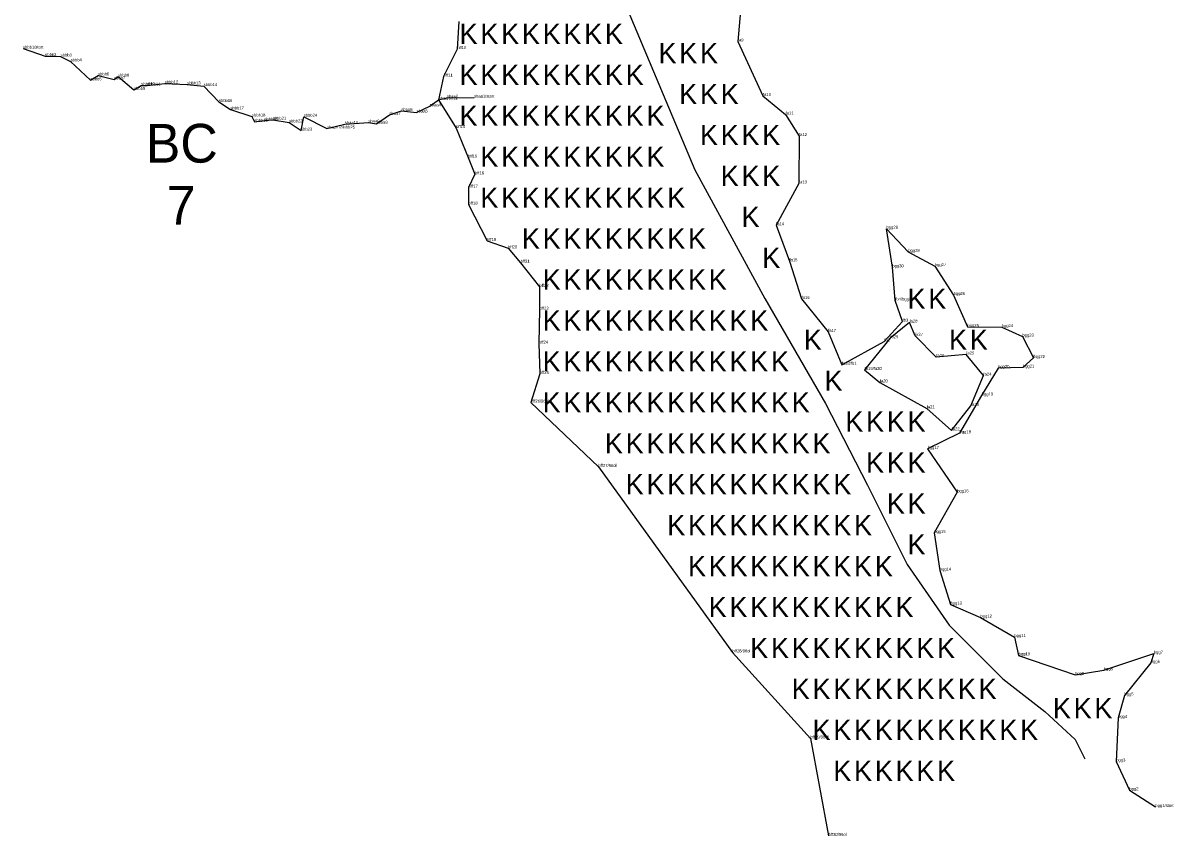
# Model space of a CAD drawing. Extents: x 2072529 to 2268812, y 436423 to 470008.
# Drawn here: x 2259166 to 2261105, y 440254 to 441625 of the extents above; entities that cross this region are included whole.
import ezdxf

# ---------------------------------------------------------------- set-up
doc = ezdxf.new("R2010")
doc.units = 0
for name, color, linetype in [('Old_Level_10', 7, 'Continuous'), ('Old_Level_20', 7, 'Continuous'), ('Old_Level_52', 7, 'Continuous'), ('Old_Level_55', 7, 'Continuous'), ('Old_Level_60', 7, 'Continuous'), ('Old_Level_62', 7, 'Continuous')]:
    doc.layers.add(name, color=color, linetype=linetype)

msp = doc.modelspace()

# ---------------------------------------------------------------- linework, layer by layer
at = {"layer": 'Old_Level_10'}
for points in [[(2260075.45, 441954.425), (2260114.022, 441801.945), (2260184.81, 441648.464), (2260298.858, 441376.92), (2260416.839, 441160.473), (2260519.089, 440983.379), (2260589.878, 440845.64), (2260656.733, 440711.836), (2260727.522, 440609.515), (2260817.974, 440519), (2260888.762, 440463.905), (2260939.887, 440416.68), (2260956.113, 440384.205)], [(2259165.953, 441581.441), (2259203.477, 441568.812), (2259229.359, 441568.099), (2259246.248, 441559.912), (2259279.797, 441527.907), (2259292.481, 441536.167), (2259319.409, 441529.48), (2259326.15, 441534.371), (2259353.091, 441511.714), (2259365.297, 441519.351), (2259375.262, 441519.002), (2259404.938, 441522.712), (2259442.811, 441520.943), (2259470.571, 441518.238), (2259496.251, 441491.388), (2259515.716, 441478.899), (2259551.967, 441466.975), (2259555.993, 441457.822), (2259572.853, 441460.022), (2259586.981, 441461.57), (2259614.502, 441457.029), (2259634.655, 441443.314), (2259639.328, 441466.619), (2259678.3, 441446.731), (2259708.345, 441454.138), (2259748.248, 441456.903), (2259761.982, 441454.821), (2259783.708, 441469.672), (2259803.801, 441476.334), (2259829.574, 441473.632), (2259851.622, 441484.244), (2259866.723, 441495.289), (2259880.45, 441498.543), (2259926.335, 441498.699)]]:
    msp.add_lwpolyline(points, dxfattribs=at)
at = {"layer": 'Old_Level_20'}
for p, q in [((2260371.108, 441593.521), (2260371.108, 441593.521)), ((2259165.953, 441581.441), (2259165.953, 441581.441)), ((2259203.477, 441568.812), (2259203.477, 441568.812)), ((2259229.359, 441568.099), (2259229.359, 441568.099)), ((2259897.971, 441580.496), (2259897.971, 441580.496)), ((2259246.248, 441559.912), (2259246.248, 441559.912)), ((2259279.797, 441527.907), (2259279.797, 441527.907)), ((2259292.481, 441536.167), (2259292.481, 441536.167)), ((2259319.409, 441529.48), (2259319.409, 441529.48)), ((2259326.15, 441534.371), (2259326.15, 441534.371)), ((2259875.111, 441534.269), (2259875.111, 441534.269)), ((2259353.091, 441511.714), (2259353.091, 441511.714)), ((2259365.297, 441519.351), (2259365.297, 441519.351)), ((2259375.262, 441519.002), (2259375.262, 441519.002)), ((2259404.938, 441522.712), (2259404.938, 441522.712)), ((2259442.811, 441520.943), (2259442.811, 441520.943)), ((2259470.571, 441518.238), (2259470.571, 441518.238)), ((2259496.251, 441491.388), (2259496.251, 441491.388)), ((2259866.723, 441495.289), (2259866.723, 441495.289)), ((2259880.45, 441498.543), (2259880.45, 441498.543)), ((2259926.335, 441498.699), (2259926.335, 441498.699)), ((2260413.532, 441501.554), (2260413.532, 441501.554)), ((2259515.716, 441478.899), (2259515.716, 441478.899)), ((2259783.708, 441469.672), (2259783.708, 441469.672)), ((2259803.801, 441476.334), (2259803.801, 441476.334)), ((2259829.574, 441473.632), (2259829.574, 441473.632)), ((2259851.622, 441484.244), (2259851.622, 441484.244)), ((2260451.719, 441470.486), (2260451.719, 441470.486)), ((2259551.967, 441466.975), (2259551.967, 441466.975)), ((2259555.993, 441457.822), (2259555.993, 441457.822)), ((2259572.853, 441460.022), (2259572.853, 441460.022)), ((2259586.981, 441461.57), (2259586.981, 441461.57)), ((2259614.502, 441457.029), (2259614.502, 441457.029)), ((2259639.328, 441466.619), (2259639.328, 441466.619)), ((2259708.345, 441454.138), (2259708.345, 441454.138)), ((2259748.248, 441456.903), (2259748.248, 441456.903)), ((2259761.982, 441454.821), (2259761.982, 441454.821)), ((2259634.655, 441443.314), (2259634.655, 441443.314)), ((2259678.3, 441446.731), (2259678.3, 441446.731)), ((2259896.157, 441447.441), (2259896.157, 441447.441)), ((2260474.348, 441433.893), (2260474.348, 441433.893)), ((2259916.279, 441397.749), (2259916.279, 441397.749)), ((2259927.881, 441369.503), (2259927.881, 441369.503)), ((2260474.014, 441354.15), (2260474.014, 441354.15)), ((2259917.267, 441347.142), (2259917.267, 441347.142)), ((2259917.123, 441318.537), (2259917.123, 441318.537)), ((2260435.583, 441283.639), (2260435.583, 441283.639)), ((2260621.76, 441277.827), (2260621.76, 441277.827)), ((2259948.253, 441257.169), (2259948.253, 441257.169)), ((2259983.731, 441244.764), (2259983.731, 441244.764)), ((2260658.53, 441238.834), (2260658.53, 441238.834)), ((2260004.895, 441220.59), (2260004.895, 441220.59)), ((2260458.129, 441223.043), (2260458.129, 441223.043)), ((2260631.611, 441212.763), (2260631.611, 441212.763)), ((2260703.11, 441214.737), (2260703.11, 441214.737)), ((2260036.736, 441179.836), (2260036.736, 441179.836)), ((2260478.687, 441159.565), (2260478.687, 441159.565)), ((2260734.923, 441166.073), (2260734.923, 441166.073)), ((2260036.721, 441141.406), (2260036.721, 441141.406)), ((2260636.569, 441156.835), (2260636.569, 441156.835)), ((2260648.997, 441121.418), (2260648.997, 441121.418)), ((2260660.52, 441119.706), (2260660.52, 441119.706)), ((2260523.247, 441103.955), (2260523.247, 441103.955)), ((2260758.276, 441112.336), (2260758.276, 441112.336)), ((2260816, 441111.956), (2260816, 441111.956)), ((2260035.84, 441084.229), (2260035.84, 441084.229)), ((2260618.007, 441088.008), (2260618.007, 441088.008)), ((2260628.188, 441093.299), (2260628.188, 441093.299)), ((2260669.84, 441097.328), (2260669.84, 441097.328)), ((2260850.941, 441096.115), (2260850.941, 441096.115)), ((2260756.17, 441065.85), (2260756.17, 441065.85)), ((2260546.386, 441048.628), (2260546.386, 441048.628)), ((2260705.588, 441061.495), (2260705.588, 441061.495)), ((2260809.741, 441043.026), (2260809.741, 441043.026)), ((2260851.785, 441043.798), (2260851.785, 441043.798)), ((2260869.643, 441060.083), (2260869.643, 441060.083)), ((2260037.205, 441033.131), (2260037.205, 441033.131)), ((2260584.936, 441039.762), (2260584.936, 441039.762)), ((2260785.146, 441030.242), (2260785.146, 441030.242)), ((2260610.453, 441018.83), (2260610.453, 441018.83)), ((2260022.12, 440984.918), (2260022.12, 440984.918)), ((2260782.174, 440996.736), (2260782.174, 440996.736)), ((2260689.658, 440975.085), (2260689.658, 440975.085)), ((2260764.147, 440979.097), (2260764.147, 440979.097)), ((2260731.41, 440937.909), (2260731.41, 440937.909)), ((2260744.92, 440933.113), (2260744.92, 440933.113)), ((2260691.05, 440906.816), (2260691.05, 440906.816)), ((2260136.148, 440876.386), (2260136.148, 440876.386)), ((2260740.961, 440833.531), (2260740.961, 440833.531)), ((2260702.258, 440765.038), (2260702.258, 440765.038)), ((2260711.535, 440701.551), (2260711.535, 440701.551)), ((2260729.73, 440644.409), (2260729.73, 440644.409)), ((2260780.146, 440622.344), (2260780.146, 440622.344)), ((2260837.414, 440589.623), (2260837.414, 440589.623)), ((2260361.956, 440563.864), (2260361.956, 440563.864)), ((2260844.483, 440558.799), (2260844.483, 440558.799)), ((2261072.491, 440561.874), (2261072.491, 440561.874)), ((2261067.342, 440546.167), (2261067.342, 440546.167)), ((2260939.572, 440525.73), (2260939.572, 440525.73)), ((2260987.938, 440533.7), (2260987.938, 440533.7)), ((2261022.917, 440491.181), (2261022.917, 440491.181)), ((2261012.084, 440453.349), (2261012.084, 440453.349)), ((2260493.558, 440418.633), (2260493.558, 440418.633)), ((2261009.137, 440379.963), (2261009.137, 440379.963)), ((2261031.197, 440331.429), (2261031.197, 440331.429)), ((2261075.084, 440303.218), (2261075.084, 440303.218)), ((2260524.179, 440254.403), (2260524.179, 440254.403))]:
    msp.add_line(p, q, dxfattribs=at)
at = {"layer": 'Old_Level_52'}
for points in [[(2260480.849, 442064.508), (2260471.335, 442023.127), (2260478.241, 441984.374), (2260453.177, 441919.625), (2260429.423, 441892.424), (2260405.399, 441828.339), (2260382.584, 441774.65), (2260378.537, 441677.455), (2260371.108, 441593.521), (2260413.532, 441501.554), (2260451.719, 441470.486), (2260474.348, 441433.893), (2260474.014, 441354.15), (2260435.583, 441283.639), (2260458.129, 441223.043), (2260478.687, 441159.565), (2260523.247, 441103.955), (2260546.386, 441048.628)], [(2259900.74, 441627), (2259897.971, 441580.496), (2259875.111, 441534.269), (2259866.723, 441495.289), (2259896.157, 441447.441), (2259916.279, 441397.749), (2259927.881, 441369.503), (2259917.267, 441347.142), (2259917.123, 441318.537), (2259948.253, 441257.169), (2259983.731, 441244.764), (2260004.895, 441220.59), (2260036.736, 441179.836), (2260036.721, 441141.406), (2260035.84, 441084.229), (2260037.205, 441033.131), (2260022.12, 440984.918), (2260136.148, 440876.386), (2260361.956, 440563.864), (2260493.558, 440418.633), (2260524.179, 440254.403)], [(2260546.386, 441048.628), (2260618.007, 441088.008), (2260648.997, 441121.418), (2260636.569, 441156.835), (2260631.611, 441212.763), (2260621.76, 441277.827), (2260658.53, 441238.834), (2260703.11, 441214.737), (2260734.923, 441166.073), (2260758.276, 441112.336), (2260816, 441111.956), (2260850.941, 441096.115), (2260869.643, 441060.083), (2260851.785, 441043.798), (2260809.741, 441043.026), (2260782.174, 440996.736), (2260744.92, 440933.113), (2260691.05, 440906.816), (2260740.961, 440833.531), (2260702.258, 440765.038), (2260711.535, 440701.551), (2260729.73, 440644.409), (2260780.146, 440622.344), (2260837.414, 440589.623), (2260844.483, 440558.799), (2260939.572, 440525.73), (2260987.938, 440533.7), (2261072.491, 440561.874), (2261067.342, 440546.167), (2261022.917, 440491.181), (2261012.084, 440453.349), (2261009.137, 440379.963), (2261031.197, 440331.429), (2261075.084, 440303.218)], [(2260584.936, 441039.762), (2260610.453, 441018.83), (2260689.658, 440975.085), (2260731.41, 440937.909), (2260764.147, 440979.097), (2260785.146, 441030.242), (2260756.17, 441065.85), (2260705.588, 441061.495), (2260669.84, 441097.328), (2260660.52, 441119.706), (2260628.188, 441093.299), (2260584.936, 441039.762)]]:
    msp.add_lwpolyline(points, dxfattribs=at)

# ---------------------------------------------------------------- texts
at = {"layer": 'Old_Level_55'}
for p in [(2259902.04, 441589.214), (2259937.04, 441589.214), (2259972.04, 441589.214), (2260007.04, 441589.214), (2260042.04, 441589.214), (2260077.04, 441589.214), (2260112.04, 441589.214), (2260147.04, 441589.214), (2260237.292, 441556.798), (2260272.292, 441556.798), (2260307.292, 441556.798), (2259902.04, 441520.214), (2259937.04, 441520.214), (2259972.04, 441520.214), (2260007.04, 441520.214), (2260042.04, 441520.214), (2260077.04, 441520.214), (2260112.04, 441520.214), (2260147.04, 441520.214), (2260182.04, 441520.214), (2260272.292, 441487.798), (2260307.292, 441487.798), (2260342.292, 441487.798), (2259902.04, 441451.214), (2259937.04, 441451.214), (2259972.04, 441451.214), (2260007.04, 441451.214), (2260042.04, 441451.214), (2260077.04, 441451.214), (2260112.04, 441451.214), (2260147.04, 441451.214), (2260182.04, 441451.214), (2260217.04, 441451.214), (2260307.292, 441418.798), (2260342.292, 441418.798), (2260377.292, 441418.798), (2260412.292, 441418.798), (2259937.04, 441382.214), (2259972.04, 441382.214), (2260007.04, 441382.214), (2260042.04, 441382.214), (2260077.04, 441382.214), (2260112.04, 441382.214), (2260147.04, 441382.214), (2260182.04, 441382.214), (2260217.04, 441382.214), (2260342.292, 441349.798), (2260377.292, 441349.798), (2260412.292, 441349.798), (2259937.04, 441313.214), (2259972.04, 441313.214), (2260007.04, 441313.214), (2260042.04, 441313.214), (2260077.04, 441313.214), (2260112.04, 441313.214), (2260147.04, 441313.214), (2260182.04, 441313.214), (2260217.04, 441313.214), (2260252.04, 441313.214), (2260377.292, 441280.798), (2260007.04, 441244.214), (2260042.04, 441244.214), (2260077.04, 441244.214), (2260112.04, 441244.214), (2260147.04, 441244.214), (2260182.04, 441244.214), (2260217.04, 441244.214), (2260252.04, 441244.214), (2260287.04, 441244.214), (2260412.292, 441211.798), (2260042.04, 441175.214), (2260077.04, 441175.214), (2260112.04, 441175.214), (2260147.04, 441175.214), (2260182.04, 441175.214), (2260217.04, 441175.214), (2260252.04, 441175.214), (2260287.04, 441175.214), (2260322.04, 441175.214), (2260657.292, 441142.798), (2260692.292, 441142.798), (2260042.04, 441106.214), (2260077.04, 441106.214), (2260112.04, 441106.214), (2260147.04, 441106.214), (2260182.04, 441106.214), (2260217.04, 441106.214), (2260252.04, 441106.214), (2260287.04, 441106.214), (2260322.04, 441106.214), (2260357.04, 441106.214), (2260392.04, 441106.214), (2260482.292, 441073.798), (2260727.292, 441073.798), (2260762.292, 441073.798), (2260042.04, 441037.214), (2260077.04, 441037.214), (2260112.04, 441037.214), (2260147.04, 441037.214), (2260182.04, 441037.214), (2260217.04, 441037.214), (2260252.04, 441037.214), (2260287.04, 441037.214), (2260322.04, 441037.214), (2260357.04, 441037.214), (2260392.04, 441037.214), (2260427.04, 441037.214), (2260517.292, 441004.798), (2260042.04, 440968.214), (2260077.04, 440968.214), (2260112.04, 440968.214), (2260147.04, 440968.214), (2260182.04, 440968.214), (2260217.04, 440968.214), (2260252.04, 440968.214), (2260287.04, 440968.214), (2260322.04, 440968.214), (2260357.04, 440968.214), (2260392.04, 440968.214), (2260427.04, 440968.214), (2260462.04, 440968.214), (2260552.292, 440935.798), (2260587.292, 440935.798), (2260622.292, 440935.798), (2260657.292, 440935.798), (2260147.04, 440899.214), (2260182.04, 440899.214), (2260217.04, 440899.214), (2260252.04, 440899.214), (2260287.04, 440899.214), (2260322.04, 440899.214), (2260357.04, 440899.214), (2260392.04, 440899.214), (2260427.04, 440899.214), (2260462.04, 440899.214), (2260497.04, 440899.214), (2260587.292, 440866.798), (2260622.292, 440866.798), (2260657.292, 440866.798), (2260182.04, 440830.214), (2260217.04, 440830.214), (2260252.04, 440830.214), (2260287.04, 440830.214), (2260322.04, 440830.214), (2260357.04, 440830.214), (2260392.04, 440830.214), (2260427.04, 440830.214), (2260462.04, 440830.214), (2260497.04, 440830.214), (2260532.04, 440830.214), (2260622.292, 440797.798), (2260657.292, 440797.798), (2260252.04, 440761.214), (2260287.04, 440761.214), (2260322.04, 440761.214), (2260357.04, 440761.214), (2260392.04, 440761.214), (2260427.04, 440761.214), (2260462.04, 440761.214), (2260497.04, 440761.214), (2260532.04, 440761.214), (2260567.04, 440761.214), (2260657.292, 440728.798), (2260287.04, 440692.214), (2260322.04, 440692.214), (2260357.04, 440692.214), (2260392.04, 440692.214), (2260427.04, 440692.214), (2260462.04, 440692.214), (2260497.04, 440692.214), (2260532.04, 440692.214), (2260567.04, 440692.214), (2260602.04, 440692.214), (2260322.04, 440623.214), (2260357.04, 440623.214), (2260392.04, 440623.214), (2260427.04, 440623.214), (2260462.04, 440623.214), (2260497.04, 440623.214), (2260532.04, 440623.214), (2260567.04, 440623.214), (2260602.04, 440623.214), (2260637.04, 440623.214), (2260392.04, 440554.214), (2260427.04, 440554.214), (2260462.04, 440554.214), (2260497.04, 440554.214), (2260532.04, 440554.214), (2260567.04, 440554.214), (2260602.04, 440554.214), (2260637.04, 440554.214), (2260672.04, 440554.214), (2260707.04, 440554.214), (2260462.04, 440485.214), (2260497.04, 440485.214), (2260532.04, 440485.214), (2260567.04, 440485.214), (2260602.04, 440485.214), (2260637.04, 440485.214), (2260672.04, 440485.214), (2260707.04, 440485.214), (2260742.04, 440485.214), (2260777.04, 440485.214), (2260902.292, 440452.798), (2260937.292, 440452.798), (2260972.292, 440452.798), (2260497.04, 440416.214), (2260532.04, 440416.214), (2260567.04, 440416.214), (2260602.04, 440416.214), (2260637.04, 440416.214), (2260672.04, 440416.214), (2260707.04, 440416.214), (2260742.04, 440416.214), (2260777.04, 440416.214), (2260812.04, 440416.214), (2260847.04, 440416.214), (2260532.04, 440347.214), (2260567.04, 440347.214), (2260602.04, 440347.214), (2260637.04, 440347.214), (2260672.04, 440347.214), (2260707.04, 440347.214)]:
    msp.add_text('K', height=34, dxfattribs=at).set_placement(p)
at = {"layer": 'Old_Level_60'}
for s, p in [('sbbb1/start', (2259165.953, 441581.441)), ('bff10', (2259897.971, 441580.496)), ('fa9', (2260371.108, 441593.521)), ('sbbb2', (2259203.477, 441568.812)), ('sbbb3', (2259229.359, 441568.099)), ('sbbb4', (2259246.248, 441559.912)), ('sbbb5', (2259279.797, 441527.907)), ('sbbb6', (2259292.481, 441536.167)), ('sbbb7', (2259319.409, 441529.48)), ('sbbb8', (2259326.15, 441534.371)), ('sbbb12', (2259404.938, 441522.712)), ('bff11', (2259875.111, 441534.269)), ('sbbb9', (2259353.091, 441511.714)), ('sbbb10', (2259365.297, 441519.351)), ('sbbb11', (2259375.262, 441519.002)), ('sbbb13', (2259442.811, 441520.943)), ('sbbb14', (2259470.571, 441518.238)), ('sbbb16', (2259496.251, 441491.388)), ('sbaa4', (2259851.622, 441484.244)), ('sbaa/bff12', (2259866.723, 441495.289)), ('sbaa2', (2259880.45, 441498.543)), ('sbaa1/start', (2259926.335, 441498.699)), ('fa10', (2260413.532, 441501.554)), ('sbbb17', (2259515.716, 441478.899)), ('sbbb18', (2259551.967, 441466.975)), ('sbbb24', (2259639.328, 441466.619)), ('sbaa7', (2259783.708, 441469.672)), ('sbaa6', (2259803.801, 441476.334)), ('sbaa5', (2259829.574, 441473.632)), ('fa11', (2260451.719, 441470.486)), ('sbbb19', (2259555.993, 441457.822)), ('sbbb20', (2259572.853, 441460.022)), ('sbbb21', (2259586.981, 441461.57)), ('sbbb22', (2259614.502, 441457.029)), ('sbaa11/sbbb25', (2259678.3, 441446.731)), ('sbaa10', (2259708.345, 441454.138)), ('sbaa9', (2259748.248, 441456.903)), ('sbaa8', (2259761.982, 441454.821)), ('bff14', (2259896.157, 441447.441)), ('sbb23', (2259634.655, 441443.314)), ('fa12', (2260474.348, 441433.893)), ('bff15', (2259916.279, 441397.749)), ('bff16', (2259927.881, 441369.503)), ('bff17', (2259917.267, 441347.142)), ('fa13', (2260474.014, 441354.15)), ('bff18', (2259917.123, 441318.537)), ('fa14', (2260435.583, 441283.639)), ('bgg29', (2260621.76, 441277.827)), ('bff19', (2259948.253, 441257.169)), ('bff20', (2259983.731, 441244.764)), ('bgg28', (2260658.53, 441238.834)), ('bff21', (2260004.895, 441220.59)), ('fa15', (2260458.129, 441223.043)), ('bgg30', (2260631.611, 441212.763)), ('bgg27', (2260703.11, 441214.737)), ('bff22', (2260036.736, 441179.836)), ('fa16', (2260478.687, 441159.565)), ('fb4/bgg31', (2260636.569, 441156.835)), ('bgg26', (2260734.923, 441166.073)), ('bff23', (2260036.721, 441141.406)), ('fb3', (2260648.997, 441121.418)), ('fa28', (2260660.52, 441119.706)), ('fa17', (2260523.247, 441103.955)), ('fa27', (2260669.84, 441097.328)), ('bgg25', (2260758.276, 441112.336)), ('bgg24', (2260816, 441111.956)), ('bgg23', (2260850.941, 441096.115)), ('bff24', (2260035.84, 441084.229)), ('fb2', (2260618.007, 441088.008)), ('fa29', (2260628.188, 441093.299)), ('fa26', (2260705.588, 441061.495)), ('fa25', (2260756.17, 441065.85)), ('bgg22', (2260869.643, 441060.083)), ('fa18/fb1', (2260546.386, 441048.628)), ('fa19/fa30', (2260584.936, 441039.762)), ('bgg20', (2260809.741, 441043.026)), ('bgg21', (2260851.785, 441043.798)), ('bff25', (2260037.205, 441033.131)), ('fa20', (2260610.453, 441018.83)), ('fa24', (2260785.146, 441030.242)), ('bff26/96ol', (2260022.12, 440984.918)), ('fa23', (2260764.147, 440979.097)), ('bgg19', (2260782.174, 440996.736)), ('fa21', (2260689.658, 440975.085)), ('fa22', (2260731.41, 440937.909)), ('bgg18', (2260744.92, 440933.113)), ('bgg17', (2260691.05, 440906.816)), ('bff27/96ol', (2260136.148, 440876.386)), ('bgg16', (2260740.961, 440833.531)), ('bgg15', (2260702.258, 440765.038)), ('bgg14', (2260711.535, 440701.551)), ('bgg13', (2260729.73, 440644.409)), ('bgg12', (2260780.146, 440622.344)), ('bgg11', (2260837.414, 440589.623)), ('bff28/96ol', (2260361.956, 440563.864)), ('bgg10', (2260844.483, 440558.799)), ('bgg7', (2261072.491, 440561.874)), ('bgg8', (2260987.938, 440533.7)), ('bgg6', (2261067.342, 440546.167)), ('bgg9', (2260939.572, 440525.73)), ('bgg5', (2261022.917, 440491.181)), ('bgg4', (2261012.084, 440453.349)), ('bff29/96ol', (2260493.558, 440418.633)), ('bgg3', (2261009.137, 440379.963)), ('bgg2', (2261031.197, 440331.429)), ('bgg1/start', (2261075.084, 440303.218)), ('bff30/96ol', (2260524.179, 440254.403))]:
    msp.add_text(s, height=5, dxfattribs=at).set_placement(p)
at = {"layer": 'Old_Level_62'}
for s, p in [('BC', (2259372.941, 441389.184)), ('7', (2259408.418, 441284.64))]:
    msp.add_text(s, height=65.34, dxfattribs=at).set_placement(p)

doc.saveas('drawing.dxf')
